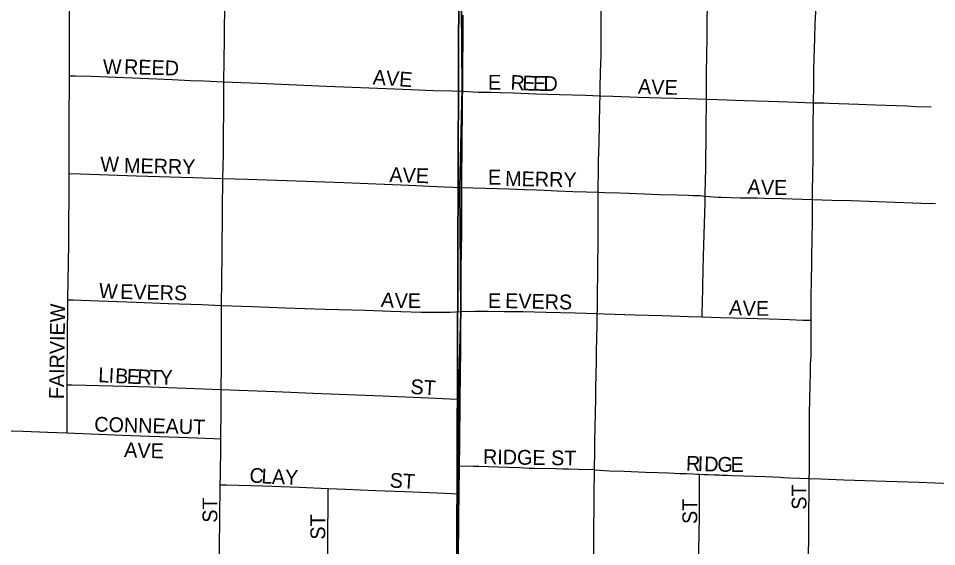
# Model space of a CAD drawing. Extents: x 1443599 to 1910620, y 1028088 to 1361369.
# Drawn here: x 1651111 to 1654217, y 1232496 to 1234284 of the extents above; entities that cross this region are included whole.
import ezdxf

# ---------------------------------------------------------------- set-up
doc = ezdxf.new("R2010")
doc.units = 0
for name, color, linetype in [('GM_X_City_Street', 7, 'Continuous'), ('GM_X_City_Street_Text', 7, 'Continuous'), ('GM_X_Section', 7, 'Continuous'), ('GM_X_State_Route', 7, 'Continuous'), ('GM_X_Township', 7, 'Continuous')]:
    doc.layers.add(name, color=color, linetype=linetype)

msp = doc.modelspace()

# ---------------------------------------------------------------- linework, layer by layer
at = {"layer": 'GM_X_City_Street'}
for points in [[(1651283.3, 1234089.9), (1651283.5, 1234237.6), (1651284.1, 1234368)], [(1651805.6, 1234069.6), (1651808.3, 1234213.6), (1651809.3, 1234350.4)], [(1653078.7, 1234022.2), (1653079.3, 1234050.4), (1653080.7, 1234102.3), (1653081.5, 1234130.1), (1653082.3, 1234157.1), (1653082.2, 1234182.9), (1653082.2, 1234208), (1653082.4, 1234240), (1653082.6, 1234264.9), (1653082.5, 1234281.1), (1653083, 1234313.4), (1653083.3, 1234332.1), (1653083.6, 1234347.4)], [(1653439, 1234010.5), (1653438.5, 1234048.7), (1653439.3, 1234097.5), (1653440.4, 1234159.6), (1653440.7, 1234218.4), (1653441.1, 1234260.9), (1653442.1, 1234339.2)], [(1653800.8, 1233998.7), (1653801.4, 1234056.5), (1653801.5, 1234072.9), (1653801.9, 1234104.1), (1653802.1, 1234119.7), (1653802.7, 1234138.4), (1653803.1, 1234147.6), (1653805, 1234217.3), (1653806.7, 1234266.9), (1653809.3, 1234324.2)], [(1651283.1, 1233927.1), (1651283.3, 1234089.9)], [(1651283.3, 1234089.9), (1651303.6, 1234089.5), (1651357.3, 1234088.6), (1651578.8, 1234079.9), (1651630.7, 1234077.5), (1651692.8, 1234074.4), (1651738.6, 1234072.6), (1651805.6, 1234069.6)], [(1651803.1, 1233741.8), (1651804.4, 1233823), (1651805.5, 1234035.9), (1651805.6, 1234069.6)], [(1651805.6, 1234069.6), (1651923.8, 1234064.9), (1652152.9, 1234054.7), (1652385, 1234045.8), (1652463.3, 1234042.4), (1652515.6, 1234040.3), (1652577.6, 1234038.7), (1652614.2, 1234037.9)], [(1652614.2, 1234037.9), (1652667.8, 1234034.9), (1652689.5, 1234034.9), (1652710.3, 1234034), (1652741.6, 1234033.2), (1652786.2, 1234031.8), (1652861.8, 1234029.3), (1652941, 1234026.7), (1653030, 1234023.8), (1653078.7, 1234022.2)], [(1653072.6, 1233695.7), (1653072.5, 1233699.1), (1653073.6, 1233775.3), (1653074, 1233801.1), (1653074.9, 1233830.9), (1653076, 1233864.6), (1653077, 1233926.4), (1653078.2, 1233991.7), (1653078.7, 1234022), (1653078.7, 1234022.2)], [(1653078.7, 1234022.2), (1653121.7, 1234020.8), (1653208, 1234018), (1653284.5, 1234015.5), (1653376.3, 1234012.6), (1653439, 1234010.5)], [(1653434.4, 1233682.7), (1653435.8, 1233743.8), (1653436.2, 1233766.8), (1653436.7, 1233799.5), (1653437.1, 1233828.3), (1653437.5, 1233852.1), (1653437.7, 1233897.9), (1653438.1, 1233930.6), (1653438.9, 1233989.6), (1653439, 1234009.3), (1653439, 1234010.5)], [(1653439, 1234010.5), (1653476.1, 1234009.3), (1653567.9, 1234006.3), (1653648.8, 1234003.7), (1653714.4, 1234001.6), (1653800.8, 1233998.7)], [(1653797.6, 1233671.2), (1653797.6, 1233674.5), (1653797.7, 1233706.2), (1653798.3, 1233748.2), (1653799.4, 1233815.9), (1653799.4, 1233844.1), (1653800.1, 1233935.9), (1653800.6, 1233978.4), (1653800.8, 1233998.7)], [(1653800.8, 1233998.7), (1653834.3, 1233997.9), (1653854, 1233997.4), (1653953.2, 1233994.2), (1654010.5, 1233992), (1654081.4, 1233989.5), (1654117, 1233988.2), (1654146.5, 1233986.4), (1654199.1, 1233984.3)], [(1651282.6, 1233759.1), (1651282.8, 1233791.4), (1651283.1, 1233892.9), (1651283.1, 1233927.1)], [(1651278.2, 1233332.2), (1651281.1, 1233522.7), (1651282.5, 1233748.6), (1651282.6, 1233759.1)], [(1651282.6, 1233759.1), (1651321.2, 1233757.8), (1651510.5, 1233751.6), (1651701.5, 1233745.2), (1651803.1, 1233741.8)], [(1651798.1, 1233312.9), (1651800.6, 1233483.7), (1651801.4, 1233636.5), (1651803.1, 1233741.8)], [(1651803.1, 1233741.8), (1651885.6, 1233739.6), (1652051.2, 1233734.5), (1652212.1, 1233728.2), (1652431.5, 1233719.4), (1652549.7, 1233714.5), (1652611, 1233712)], [(1652611, 1233712), (1652769.6, 1233707.4), (1652821.5, 1233705.4), (1652863.7, 1233703.8), (1652889.4, 1233702.7), (1652933.1, 1233700.1), (1652987.2, 1233698.5), (1653031.6, 1233697.4), (1653072.6, 1233695.7)], [(1653069.4, 1233285.1), (1653069.6, 1233297.6), (1653070.3, 1233358.3), (1653070.9, 1233417.6), (1653071.7, 1233458.4), (1653072, 1233513.7), (1653072.9, 1233604.3), (1653072.7, 1233648.1), (1653072.6, 1233695.7)], [(1653072.6, 1233695.7), (1653094.4, 1233694.7), (1653144.3, 1233693.9), (1653175.6, 1233692.2), (1653229, 1233690), (1653252.9, 1233689.1), (1653280.3, 1233688.3), (1653339.8, 1233687), (1653378, 1233685.7), (1653393.3, 1233685.2), (1653416.6, 1233684.4), (1653434.4, 1233682.7)], [(1653424, 1233274), (1653424.5, 1233294.4), (1653425.1, 1233317.2), (1653428, 1233435.1), (1653430.3, 1233516.3), (1653434, 1233662.1), (1653434.4, 1233682.7)], [(1653434.4, 1233682.7), (1653448.3, 1233681.4), (1653478.3, 1233679.3), (1653490, 1233679), (1653553.2, 1233677.3), (1653600.5, 1233676.8), (1653610.4, 1233676.9), (1653635.5, 1233675.8), (1653694.8, 1233674.4), (1653762.5, 1233672.7), (1653797.6, 1233671.2)], [(1653793, 1233262.5), (1653793.2, 1233283.2), (1653793.2, 1233309.2), (1653792.8, 1233344.8), (1653793.6, 1233394.8), (1653795.3, 1233454.7), (1653795.7, 1233488.6), (1653795.8, 1233528.2), (1653796.2, 1233552.3), (1653797.1, 1233580.4), (1653797.3, 1233609.5), (1653797.6, 1233671.2)], [(1653797.6, 1233671.2), (1653862.7, 1233669.3), (1653928, 1233668.2), (1654166.2, 1233659.3), (1654214, 1233657.9)], [(1651275.7, 1233044.1), (1651276.5, 1233218.5), (1651277.8, 1233305.7), (1651278.2, 1233332.2)], [(1651278.2, 1233332.2), (1651296.7, 1233331.5), (1651352.7, 1233329.4), (1651414.5, 1233327.1), (1651509.3, 1233323.6), (1651619.2, 1233319.5), (1651731.9, 1233315.4), (1651798.1, 1233312.9)], [(1651796.4, 1233028.7), (1651797.8, 1233104.6), (1651797.8, 1233293.5), (1651798.1, 1233312.9)], [(1651798.1, 1233312.9), (1651902.1, 1233309), (1652014.2, 1233304.9), (1652148.1, 1233300), (1652284.7, 1233296.2), (1652371.4, 1233293), (1652473.9, 1233289.9), (1652571.1, 1233289.7), (1652608.1, 1233292.5)], [(1652608.1, 1233292.5), (1652654.1, 1233292.8), (1652700.4, 1233293.2), (1652755.3, 1233292.4), (1652817.3, 1233291.6), (1652896.9, 1233290), (1652994.2, 1233287.6), (1653069.4, 1233285.1)], [(1653059.9, 1232756.2), (1653060.9, 1232821.2), (1653061.1, 1232851.5), (1653062, 1232900.2), (1653062.9, 1232948.5), (1653063.9, 1232998), (1653064.7, 1233034), (1653065.7, 1233079.6), (1653066.6, 1233120.9), (1653066.5, 1233159), (1653067.7, 1233200.8), (1653069, 1233246.8), (1653069.4, 1233285.1)], [(1653069.4, 1233285.1), (1653092.4, 1233284.3), (1653197.6, 1233281), (1653289.2, 1233278.2), (1653377.5, 1233275.4), (1653424, 1233274)], [(1653424, 1233274), (1653486.4, 1233272), (1653574, 1233269.3), (1653650.5, 1233266.9), (1653719.1, 1233264.8), (1653765.7, 1233263.3), (1653793, 1233262.5)], [(1653786.6, 1232727.4), (1653787.4, 1232751.2), (1653786.9, 1232781.6), (1653787.3, 1232816.8), (1653786.9, 1232862.4), (1653787.4, 1232905.1), (1653787.5, 1232944.4), (1653788.4, 1232996.6), (1653788.9, 1233015.9), (1653789.1, 1233022.5), (1653789.7, 1233048.8), (1653790.5, 1233077.3), (1653791.2, 1233112.3), (1653792.4, 1233144.2), (1653792.4, 1233171.8), (1653792.6, 1233185.3), (1653792.4, 1233207.2), (1653793, 1233262.5)], [(1651275.4, 1232881.4), (1651275.6, 1233010.8), (1651275.7, 1233044.1)], [(1651275.7, 1233044.1), (1651292.4, 1233043.7), (1651430.4, 1233040.1), (1651558.1, 1233036.7), (1651796.4, 1233028.7)], [(1651795.5, 1232861.3), (1651796.4, 1232962), (1651796.4, 1233028.7)], [(1651796.4, 1233028.7), (1651980.1, 1233021.2), (1652108.2, 1233015.4), (1652342.5, 1233006.3), (1652499.4, 1232999.5), (1652571, 1232996.6), (1652605.9, 1232995.2)], [(1651047.2, 1232889.7), (1651127.1, 1232886.8), (1651209.6, 1232883.8), (1651275.4, 1232881.4)], [(1651275.4, 1232881.4), (1651355.3, 1232878.3), (1651462.9, 1232874.1), (1651555.3, 1232870.6), (1651684.9, 1232865.6), (1651772.1, 1232862.3), (1651795.5, 1232861.3)], [(1651794, 1232705.8), (1651794.4, 1232735.9), (1651795.3, 1232838.6), (1651795.5, 1232861.3)], [(1653059.9, 1232756.2), (1653004.4, 1232757.4), (1652972.2, 1232758.1), (1652953, 1232758.6), (1652927.9, 1232759.5), (1652858.6, 1232761), (1652850.7, 1232761), (1652845.2, 1232761.1), (1652839.2, 1232761.2), (1652821.2, 1232761.9), (1652806, 1232762.7), (1652767.2, 1232764.2), (1652668.9, 1232767.8), (1652649.3, 1232768), (1652603.2, 1232768.5)], [(1653056.9, 1232412.2), (1653057.6, 1232467.3), (1653057.7, 1232502.7), (1653057.8, 1232542.2), (1653057.8, 1232568.5), (1653058.3, 1232617.8), (1653059, 1232670.8), (1653059.9, 1232756.2)], [(1653059.9, 1232756.2), (1653110.8, 1232752.9), (1653159.9, 1232751.6), (1653232, 1232748.6), (1653274.4, 1232747.3), (1653310.2, 1232746), (1653348.7, 1232744.3), (1653361.5, 1232743.8), (1653370.7, 1232743.4), (1653392.1, 1232742.5), (1653407.2, 1232741.9), (1653415.6, 1232741.6)], [(1653412.9, 1232406.9), (1653413.1, 1232443.6), (1653413.1, 1232463.2), (1653413.3, 1232500.6), (1653413.8, 1232525.8), (1653414.5, 1232555.8), (1653415.2, 1232583.8), (1653415, 1232619.7), (1653414.9, 1232677.3), (1653415.2, 1232703.1), (1653415.3, 1232714.6), (1653415.6, 1232741.6)], [(1653415.6, 1232741.6), (1653416.4, 1232741.6), (1653431.8, 1232741), (1653444.2, 1232740.5), (1653465.8, 1232739.6), (1653481.3, 1232739.1), (1653490.5, 1232738.6), (1653508.7, 1232737.7), (1653526.8, 1232736.7), (1653637.2, 1232734), (1653689.2, 1232731.4), (1653698.7, 1232730.7), (1653720.7, 1232729.5), (1653786.6, 1232727.4)], [(1653782.1, 1232402.6), (1653783.4, 1232459.1), (1653784.5, 1232534.9), (1653784.9, 1232584.7), (1653785, 1232592.6), (1653785.1, 1232615.9), (1653785.7, 1232675.8), (1653785.9, 1232688.5), (1653786.2, 1232704.1), (1653786.3, 1232718.5), (1653786.6, 1232727.4)], [(1653786.6, 1232727.4), (1653825.2, 1232726.1), (1653903.3, 1232722.8), (1654046.9, 1232718.4), (1654157.6, 1232714.9), (1654268, 1232710.4), (1654356.1, 1232708.4), (1654447.1, 1232705.7), (1654469.2, 1232704.9), (1654507.2, 1232703.8), (1654635.6, 1232700), (1654659.6, 1232699.3)], [(1651787.3, 1232172.7), (1651787.8, 1232263.3), (1651789.5, 1232373), (1651791.3, 1232487.8), (1651794, 1232705.8)], [(1651794, 1232705.8), (1651814.6, 1232705.3), (1651937.5, 1232702.5), (1652061, 1232697.4), (1652159.2, 1232693.4)], [(1652153.2, 1232182.3), (1652153.4, 1232217.3), (1652155.4, 1232333.3), (1652157.6, 1232516.2), (1652158.9, 1232666.8), (1652159.2, 1232693.4)], [(1652159.2, 1232693.4), (1652217.9, 1232691.1), (1652318.9, 1232686.9), (1652416.9, 1232682.8), (1652527.6, 1232678.2), (1652602, 1232675.1)]]:
    msp.add_lwpolyline(points, dxfattribs=at)
at = {"layer": 'GM_X_Section'}
for points in [[(1647351.7, 1235696.1), (1652601.3, 1235495), (1652604.1, 1235400.9), (1652586.1, 1230207.6), (1648582.3, 1230356), (1647258, 1230369.4)], [(1652604.1, 1235400.9), (1658278.7, 1235264.2), (1658343.9, 1230008.1), (1652586.7, 1230105.6), (1652586.1, 1230207.6)]]:
    msp.add_lwpolyline(points, close=True, dxfattribs=at)
at = {"layer": 'GM_X_State_Route'}
for points in [[(1652608, 1233250), (1652608.1, 1233292.5), (1652609.2, 1233418.7), (1652610.3, 1233513.6), (1652610.6, 1233541.6), (1652610.9, 1233615.3), (1652610.7, 1233689.1), (1652611, 1233712), (1652612.7, 1233878.4), (1652613.6, 1233963.5), (1652613.9, 1234017.2), (1652614.2, 1234037.9), (1652614.7, 1234064.7), (1652614.9, 1234103.3), (1652615.9, 1234236.2), (1652615.9, 1234295.1)], [(1652600.5, 1232553.7), (1652600.7, 1232573.7), (1652601.1, 1232598.3), (1652602, 1232675.1), (1652603.2, 1232768.5), (1652604.1, 1232844.5), (1652605.9, 1232995.2), (1652607.8, 1233164.3), (1652608, 1233250)], [(1652587.2, 1231496.5), (1652588, 1231687.9), (1652591, 1231888.8), (1652591.8, 1231942.3), (1652592.1, 1231961), (1652595.8, 1232165.8), (1652596.2, 1232188.3), (1652596.7, 1232242.2), (1652597.7, 1232360.6), (1652599, 1232434.4), (1652599.9, 1232491.8), (1652600.5, 1232553.7)]]:
    msp.add_lwpolyline(points, dxfattribs=at)
at = {"layer": 'GM_X_Township'}
for points in [[(1652591.7, 1232244.4), (1652600.2, 1232680.7), (1652600.2, 1232767.9), (1652599.3, 1232989), (1652607.6, 1233290.9), (1652604.8, 1233710.7), (1652612.2, 1234045.7), (1652610.3, 1234321.9), (1652609.4, 1234373.3), (1652615.8, 1234665.1), (1652614, 1234991.7), (1652610.3, 1235405.6), (1652612, 1235568.9), (1652624.1, 1236738.8), (1652630.5, 1237433.8), (1652631.4, 1237446.4), (1652622.9, 1239455.1)], [(1652622.9, 1239455.1), (1652631.4, 1237446.4), (1652630.5, 1237433.8), (1652624.1, 1236738.8), (1652612, 1235568.9), (1652610.3, 1235405.6), (1652614, 1234991.7), (1652615.8, 1234665.1), (1652609.4, 1234373.3), (1652610.3, 1234321.9), (1652612.2, 1234045.7), (1652604.8, 1233710.7), (1652607.6, 1233290.9), (1652599.3, 1232989), (1652600.2, 1232767.9), (1652600.2, 1232680.7), (1652591.7, 1232244.4)]]:
    msp.add_lwpolyline(points, dxfattribs=at)

# ---------------------------------------------------------------- texts
at = {"layer": 'GM_X_City_Street_Text'}
for s, rotation, p in [('W', 0, (1651397.2, 1234095.9)), ('REED', 358.4097, (1651467.9, 1234095.9)), ('AVE', 356.0499, (1652308.7, 1234060.7)), ('E', 0, (1652699.6, 1234043.1)), ('R', 357.2055, (1652774.9, 1234043.1)), ('E', 357.3192, (1652814.6, 1234041.2)), ('E', 358.8371, (1652851.2, 1234039.5)), ('D', 359.946, (1652887.4, 1234038.7)), ('A', 356.8735, (1653206.2, 1234029.9)), ('V', 357.7523, (1653250.9, 1234027.5)), ('E', 359.6942, (1653296.8, 1234025.7)), ('W', 0, (1651388.4, 1233765.9)), ('MERRY', 358.8315, (1651467.8, 1233761.5)), ('AVE', 358.0264, (1652365.5, 1233730.7)), ('E', 0, (1652699.6, 1233721.9)), ('MERRY', 358.8779, (1652757.3, 1233717.5)), ('A', 356.0187, (1653575.9, 1233691.1)), ('V', 358.484, (1653622.2, 1233687.9)), ('E', 359.9073, (1653667.5, 1233686.8)), ('W', 355.8102, (1651381.5, 1233339)), ('EVERS', 358.6947, (1651454.7, 1233334.7)), ('A', 355.2291, (1652336.1, 1233308.2)), ('V', 359.4521, (1652384, 1233304.3)), ('E', 359.9956, (1652428.5, 1233303.9)), ('E', 0, (1652699.6, 1233303.9)), ('EVERS', 358.7281, (1652757.2, 1233303.9)), ('FAIRVIEW', 89.1712, (1651264.6, 1232995.1)), ('A', 356.0405, (1653514.3, 1233281.9)), ('V', 358.4727, (1653560.5, 1233278.7)), ('E', 359.9457, (1653605.9, 1233277.6)), ('L', 357.2399, (1651380.1, 1233053.1)), ('I', 357.2009, (1651415.3, 1233051.4)), ('B', 357.2282, (1651437.3, 1233050.3)), ('E', 357.2126, (1651476.8, 1233048.4)), ('R', 357.4568, (1651512.2, 1233046.7)), ('T', 359.1034, (1651553.3, 1233044.9)), ('Y', 359.946, (1651589.3, 1233044.3)), ('ST', 356.4254, (1652436.2, 1233013.5)), ('CONNEAUT', 358.4935, (1651367.1, 1232885.9)), ('A', 357.0481, (1651468, 1232800)), ('V', 357.7523, (1651512.6, 1232797.7)), ('E', 359.3044, (1651558.1, 1232796)), ('RIDGE ST', 359.071, (1652682.4, 1232775.9)), ('R', 357.9841, (1653368.8, 1232753.9)), ('I', 357.9889, (1653408.3, 1232752.5)), ('D', 357.9671, (1653430.3, 1232751.7)), ('G', 359.2045, (1653475.5, 1232750.1)), ('E', 359.9707, (1653520.2, 1232749.5)), ('C', 355.1617, (1651891, 1232714.3)), ('L', 356.8854, (1651932.1, 1232710.8)), ('A', 357.8199, (1651968.1, 1232708.9)), ('Y', 357.8874, (1652012.1, 1232707.2)), ('ST', 356.4262, (1652365.8, 1232696.7)), ('ST', 90, (1653777, 1232621.3)), ('ST', 90, (1651783.8, 1232577.3)), ('ST', 90, (1653407.4, 1232572.9)), ('ST', 90, (1652149, 1232520.1))]:
    msp.add_text(s, height=50, rotation=rotation, dxfattribs=at).set_placement(p)

doc.saveas('drawing.dxf')
